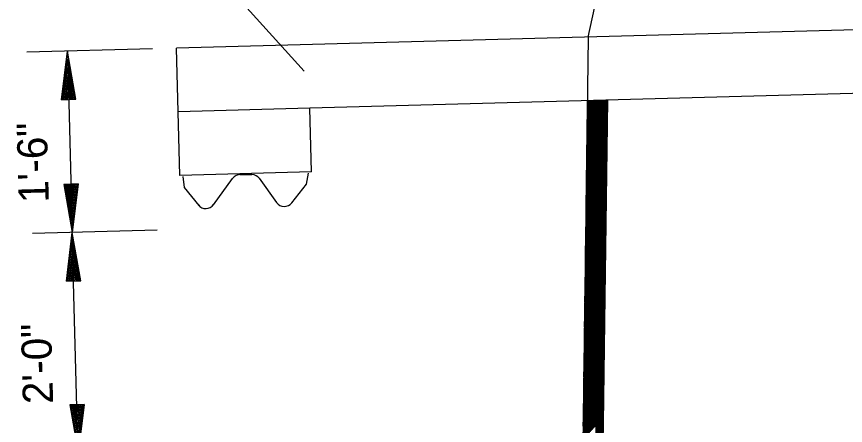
# Model space of a CAD drawing. Extents: x 1926836 to 1933254, y 596317 to 604524.
# Drawn here: x 1932897.2 to 1933061.7, y 601366.8 to 601447.9 of the extents above; entities that cross this region are included whole.
import ezdxf

# ---------------------------------------------------------------- set-up
doc = ezdxf.new("R2010")
doc.units = 0
doc.layers.add('Default', color=7, linetype='Continuous')

msp = doc.modelspace()

# ---------------------------------------------------------------- linework, layer by layer
at = {"layer": 'Default'}
for p, q in [((1933010.64, 601443.83), (1933054.39, 601641.34)), ((1932954.31, 601437.08), (1932933.09, 601460.52)), ((1933010.64, 601443.83), (1933007.53, 601207.41)), ((1932924.17, 601441.51), (1932899.27, 601440.84)), ((1932906.12, 601431.43), (1932907.3, 601441.06)), ((1932907.3, 601441.06), (1932908.27, 601405.07)), ((1932909, 601431.5), (1932907.3, 601441.06)), ((1932929.26, 601429.05), (1932928.92, 601441.64)), ((1932906.36, 601431.43), (1932907.35, 601439.48)), ((1932908.76, 601431.5), (1932907.35, 601439.48)), ((1932906.6, 601431.44), (1932907.39, 601437.82)), ((1932908.5, 601431.49), (1932907.39, 601437.82)), ((1932906.84, 601431.44), (1932907.43, 601436.21)), ((1932908.26, 601431.48), (1932907.43, 601436.21)), ((1932907.08, 601431.45), (1932907.48, 601434.58)), ((1932908.02, 601431.48), (1932907.48, 601434.58)), ((1932907.32, 601431.46), (1932907.52, 601433)), ((1932907.78, 601431.47), (1932907.52, 601433)), ((1933108.36, 601433.85), (1932955.39, 601429.75)), ((1932906.12, 601431.43), (1932909, 601431.5)), ((1933010.47, 601431.23), (1933012.2, 601366.88)), ((1933010.52, 601431.23), (1933012.25, 601366.94)), ((1933010.57, 601431.23), (1933012.29, 601366.99)), ((1933010.62, 601431.23), (1933012.34, 601367.04)), ((1933010.67, 601431.23), (1933012.39, 601367.09)), ((1933010.72, 601431.23), (1933012.44, 601367.14)), ((1933010.77, 601431.23), (1933012.49, 601367.2)), ((1933010.82, 601431.23), (1933012.54, 601367.25)), ((1933010.87, 601431.24), (1933012.59, 601367.3)), ((1933010.92, 601431.24), (1933012.63, 601367.35)), ((1933010.97, 601431.24), (1933012.68, 601367.41)), ((1933011.02, 601431.24), (1933012.73, 601367.46)), ((1933011.07, 601431.24), (1933012.78, 601367.51)), ((1933011.12, 601431.24), (1933012.83, 601367.56)), ((1933011.17, 601431.24), (1933012.88, 601367.62)), ((1933011.22, 601431.25), (1933012.93, 601367.67)), ((1933011.27, 601431.25), (1933012.98, 601367.72)), ((1933011.32, 601431.25), (1933013.02, 601367.77)), ((1933011.37, 601431.25), (1933013.07, 601367.83)), ((1933011.42, 601431.25), (1933013.12, 601367.88)), ((1933011.47, 601431.25), (1933013.17, 601367.93)), ((1933011.52, 601431.25), (1933013.22, 601367.98)), ((1933014.48, 601431.33), (1933011.54, 601207.36)), ((1933011.57, 601431.25), (1933013.27, 601368.04)), ((1933011.62, 601431.26), (1933013.32, 601368.09)), ((1933011.67, 601431.26), (1933013.36, 601368.14)), ((1933011.72, 601431.26), (1933013.41, 601368.19)), ((1933011.77, 601431.26), (1933013.46, 601368.24)), ((1933011.82, 601431.26), (1933013.51, 601368.3)), ((1933011.87, 601431.26), (1933013.56, 601368.35)), ((1933011.92, 601431.26), (1933013.61, 601368.4)), ((1933011.97, 601431.27), (1933013.65, 601368.55)), ((1933012.02, 601431.27), (1933013.67, 601369.8)), ((1933012.07, 601431.27), (1933013.69, 601371.05)), ((1933012.12, 601431.27), (1933013.7, 601372.3)), ((1933012.17, 601431.27), (1933013.72, 601373.56)), ((1933012.22, 601431.27), (1933013.74, 601374.81)), ((1933012.27, 601431.27), (1933013.75, 601376.06)), ((1933012.32, 601431.27), (1933013.77, 601377.31)), ((1933012.37, 601431.28), (1933013.78, 601378.56)), ((1933012.42, 601431.28), (1933013.8, 601379.81)), ((1933012.47, 601431.28), (1933013.82, 601381.06)), ((1933012.52, 601431.28), (1933013.83, 601382.31)), ((1933012.57, 601431.28), (1933013.85, 601383.56)), ((1933012.62, 601431.28), (1933013.87, 601384.82)), ((1933012.67, 601431.28), (1933013.88, 601386.07)), ((1933012.72, 601431.29), (1933013.9, 601387.32)), ((1933012.77, 601431.29), (1933013.92, 601388.57)), ((1933012.82, 601431.29), (1933013.93, 601389.82)), ((1933012.87, 601431.29), (1933013.95, 601391.07)), ((1933012.92, 601431.29), (1933013.97, 601392.32)), ((1933012.97, 601431.29), (1933013.98, 601393.57)), ((1933013.02, 601431.29), (1933014, 601394.82)), ((1933013.07, 601431.29), (1933014.01, 601396.07)), ((1933013.12, 601431.3), (1933014.03, 601397.33)), ((1933013.17, 601431.3), (1933014.05, 601398.58)), ((1933013.22, 601431.3), (1933014.06, 601399.83)), ((1933013.27, 601431.3), (1933014.08, 601401.08)), ((1933013.32, 601431.3), (1933014.1, 601402.33)), ((1933013.37, 601431.3), (1933014.11, 601403.58)), ((1933013.42, 601431.3), (1933014.13, 601404.83)), ((1933013.47, 601431.31), (1933014.15, 601406.08)), ((1933013.52, 601431.31), (1933014.16, 601407.33)), ((1933013.57, 601431.31), (1933014.18, 601408.59)), ((1933013.62, 601431.31), (1933014.2, 601409.84)), ((1933013.67, 601431.31), (1933014.21, 601411.09)), ((1933013.72, 601431.31), (1933014.23, 601412.34)), ((1933013.77, 601431.31), (1933014.24, 601413.59)), ((1933013.82, 601431.31), (1933014.26, 601414.84)), ((1933013.87, 601431.32), (1933014.28, 601416.09)), ((1933013.92, 601431.32), (1933014.29, 601417.34)), ((1933013.97, 601431.32), (1933014.31, 601418.59)), ((1933014.02, 601431.32), (1933014.33, 601419.84)), ((1933014.07, 601431.32), (1933014.34, 601421.1)), ((1933014.12, 601431.32), (1933014.36, 601422.35)), ((1933014.17, 601431.32), (1933014.38, 601423.6)), ((1933014.22, 601431.33), (1933014.39, 601424.85)), ((1933014.27, 601431.33), (1933014.41, 601426.1)), ((1933014.32, 601431.33), (1933014.43, 601427.35)), ((1933014.37, 601431.33), (1933014.44, 601428.6)), ((1933014.42, 601431.33), (1933014.46, 601429.85)), ((1933014.47, 601431.33), (1933014.47, 601431.1)), ((1932955.39, 601429.75), (1932929.26, 601429.05)), ((1932955.72, 601417.1), (1932955.39, 601429.75)), ((1933010.45, 601429.99), (1933012.15, 601366.83)), ((1932929.6, 601416.4), (1932929.26, 601429.05)), ((1933010.44, 601428.74), (1933012.1, 601366.78)), ((1933010.4, 601426.23), (1933012, 601366.67)), ((1933010.42, 601427.48), (1933012.05, 601366.73)), ((1933010.39, 601424.98), (1933011.95, 601366.62)), ((1933010.37, 601423.73), (1933011.91, 601366.57)), ((1933010.34, 601421.23), (1933011.81, 601366.46)), ((1933010.35, 601422.48), (1933011.86, 601366.52)), ((1933010.32, 601419.98), (1933011.76, 601366.41)), ((1933010.31, 601418.73), (1933011.71, 601366.36)), ((1932955.72, 601417.1), (1932929.6, 601416.4)), ((1932930.18, 601416.2), (1932930.5, 601414.02)), ((1932941.55, 601416.6), (1932943.9, 601416.57)), ((1932954.78, 601414.68), (1932955.13, 601416.85)), ((1933010.27, 601416.22), (1933011.61, 601366.25)), ((1933010.29, 601417.48), (1933011.66, 601366.31)), ((1932909.45, 601414.71), (1932906.57, 601414.63)), ((1932906.57, 601414.63), (1932908.27, 601405.07)), ((1932906.81, 601414.64), (1932908.23, 601406.68)), ((1932907.05, 601414.64), (1932908.18, 601408.34)), ((1932907.29, 601414.65), (1932908.14, 601409.92)), ((1932907.53, 601414.66), (1932908.1, 601411.55)), ((1932907.77, 601414.66), (1932908.05, 601413.16)), ((1932908.23, 601414.68), (1932908.05, 601413.16)), ((1932908.47, 601414.68), (1932908.1, 601411.55)), ((1932908.71, 601414.69), (1932908.14, 601409.92)), ((1932908.95, 601414.69), (1932908.18, 601408.34)), ((1932909.21, 601414.7), (1932908.23, 601406.68)), ((1932909.45, 601414.71), (1932908.27, 601405.07)), ((1932936.31, 601410.6), (1932940.08, 601415.79)), ((1932945.36, 601415.84), (1932948.8, 601411.04)), ((1932951.83, 601410.97), (1932954.78, 601414.68)), ((1933010.26, 601414.97), (1933011.57, 601366.2)), ((1932930.5, 601414.02), (1932933.38, 601410.43)), ((1933010.24, 601413.72), (1933011.52, 601366.15)), ((1933010.21, 601411.22), (1933011.42, 601366.04)), ((1933010.22, 601412.47), (1933011.47, 601366.1)), ((1933010.19, 601409.97), (1933011.37, 601365.99)), ((1933010.17, 601408.72), (1933011.32, 601365.94)), ((1933010.14, 601406.22), (1933011.23, 601365.83)), ((1933010.16, 601407.47), (1933011.27, 601365.89)), ((1932925.14, 601405.53), (1932900.35, 601404.86)), ((1932907.09, 601395.44), (1932908.27, 601405.07)), ((1932909.44, 601361.36), (1932908.27, 601405.07)), ((1932909.97, 601395.52), (1932908.27, 601405.07)), ((1933010.12, 601404.97), (1933011.18, 601365.78)), ((1932907.33, 601395.44), (1932908.31, 601403.47)), ((1932909.73, 601395.51), (1932908.31, 601403.47)), ((1933010.11, 601403.71), (1933011.13, 601365.73)), ((1932907.57, 601395.45), (1932908.36, 601401.81)), ((1932909.49, 601395.5), (1932908.36, 601401.81)), ((1933010.08, 601401.21), (1933011.03, 601365.63)), ((1933010.09, 601402.46), (1933011.08, 601365.68)), ((1932907.81, 601395.46), (1932908.4, 601400.23)), ((1932909.25, 601395.5), (1932908.4, 601400.23)), ((1933010.06, 601399.96), (1933010.98, 601365.57)), ((1932908.07, 601395.46), (1932908.44, 601398.6)), ((1932909.01, 601395.49), (1932908.44, 601398.6)), ((1933010.04, 601398.71), (1933010.93, 601365.52)), ((1932908.31, 601395.47), (1932908.49, 601396.99)), ((1932908.74, 601395.48), (1932908.49, 601396.99)), ((1933010.03, 601397.46), (1933010.88, 601365.47)), ((1932907.09, 601395.44), (1932909.97, 601395.52)), ((1933009.99, 601394.96), (1933010.79, 601365.36)), ((1933010.01, 601396.21), (1933010.84, 601365.42)), ((1933009.98, 601393.71), (1933010.74, 601365.31)), ((1933009.96, 601392.45), (1933010.69, 601365.26)), ((1933009.93, 601389.95), (1933010.59, 601365.15)), ((1933009.94, 601391.2), (1933010.64, 601365.21)), ((1933009.91, 601388.7), (1933010.54, 601365.1)), ((1933009.89, 601387.45), (1933010.5, 601365.05)), ((1933009.86, 601384.95), (1933010.4, 601364.94)), ((1933009.88, 601386.2), (1933010.45, 601365)), ((1933009.85, 601383.7), (1933010.35, 601364.89)), ((1933009.83, 601382.45), (1933010.3, 601364.84)), ((1933009.8, 601379.94), (1933010.2, 601364.73)), ((1933009.81, 601381.2), (1933010.25, 601364.79)), ((1933009.78, 601378.69), (1933010.16, 601364.68)), ((1933009.76, 601377.44), (1933010.11, 601364.63)), ((1933009.73, 601374.94), (1933010.01, 601364.53)), ((1933009.75, 601376.19), (1933010.06, 601364.58)), ((1933009.71, 601373.69), (1933009.96, 601364.47)), ((1933009.7, 601372.44), (1933009.91, 601364.42)), ((1932910.63, 601371), (1932907.75, 601370.92)), ((1932907.75, 601370.92), (1932909.44, 601361.36)), ((1932907.99, 601370.93), (1932909.4, 601362.97)), ((1932908.23, 601370.93), (1932909.36, 601364.62)), ((1932908.47, 601370.94), (1932909.31, 601366.21)), ((1932908.71, 601370.94), (1932909.27, 601367.84)), ((1932908.97, 601370.95), (1932909.23, 601369.45)), ((1932909.4, 601370.96), (1932909.23, 601369.45)), ((1932909.64, 601370.97), (1932909.27, 601367.84)), ((1932909.91, 601370.98), (1932909.31, 601366.21)), ((1932910.15, 601370.98), (1932909.36, 601364.62)), ((1932910.39, 601370.99), (1932909.4, 601362.97)), ((1932910.63, 601371), (1932909.44, 601361.36)), ((1933009.66, 601369.94), (1933009.82, 601364.32)), ((1933009.68, 601371.19), (1933009.86, 601364.37)), ((1933009.65, 601368.68), (1933009.77, 601364.26)), ((1933013.63, 601367.09), (1933013.6, 601368.29)), ((1933013.64, 601367.69), (1933013.63, 601368.31)), ((1933013.65, 601368.29), (1933013.65, 601368.33)), ((1933009.63, 601367.43), (1933009.72, 601364.21)), ((1933013.17, 601331.66), (1933012.22, 601366.83)), ((1933013.18, 601332.26), (1933012.25, 601366.86)), ((1933013.18, 601332.86), (1933012.27, 601366.88)), ((1933013.19, 601333.46), (1933012.29, 601366.91)), ((1933013.2, 601334.06), (1933012.32, 601366.93)), ((1933013.21, 601334.66), (1933012.34, 601366.96)), ((1933013.22, 601335.26), (1933012.36, 601366.98)), ((1933013.22, 601335.86), (1933012.39, 601367)), ((1933013.23, 601336.47), (1933012.41, 601367.03)), ((1933013.24, 601337.07), (1933012.43, 601367.05)), ((1933013.25, 601337.67), (1933012.46, 601367.08)), ((1933013.26, 601338.27), (1933012.48, 601367.1)), ((1933013.26, 601338.87), (1933012.5, 601367.13)), ((1933013.27, 601339.47), (1933012.53, 601367.15)), ((1933013.28, 601340.07), (1933012.55, 601367.18)), ((1933013.29, 601340.67), (1933012.57, 601367.2)), ((1933013.29, 601341.27), (1933012.6, 601367.23)), ((1933013.3, 601341.87), (1933012.62, 601367.25)), ((1933013.31, 601342.47), (1933012.64, 601367.28)), ((1933013.32, 601343.07), (1933012.67, 601367.3)), ((1933013.33, 601343.67), (1933012.69, 601367.32)), ((1933013.33, 601344.27), (1933012.71, 601367.35)), ((1933013.34, 601344.87), (1933012.74, 601367.37)), ((1933013.35, 601345.47), (1933012.76, 601367.4)), ((1933013.36, 601346.07), (1933012.78, 601367.42)), ((1933013.37, 601346.67), (1933012.81, 601367.45)), ((1933013.37, 601347.27), (1933012.83, 601367.47)), ((1933013.38, 601347.88), (1933012.85, 601367.5)), ((1933013.39, 601348.48), (1933012.88, 601367.52)), ((1933013.4, 601349.08), (1933012.9, 601367.55)), ((1933013.41, 601349.68), (1933012.92, 601367.57)), ((1933013.41, 601350.28), (1933012.95, 601367.6)), ((1933013.42, 601350.88), (1933012.97, 601367.62)), ((1933013.43, 601351.48), (1933012.99, 601367.64)), ((1933013.44, 601352.08), (1933013.02, 601367.67)), ((1933013.44, 601352.68), (1933013.04, 601367.69)), ((1933013.45, 601353.28), (1933013.06, 601367.72)), ((1933013.46, 601353.88), (1933013.09, 601367.74)), ((1933013.47, 601354.48), (1933013.11, 601367.77)), ((1933013.48, 601355.08), (1933013.13, 601367.79)), ((1933013.48, 601355.68), (1933013.16, 601367.82)), ((1933013.49, 601356.28), (1933013.18, 601367.84)), ((1933013.5, 601356.88), (1933013.2, 601367.87)), ((1933013.51, 601357.48), (1933013.23, 601367.89)), ((1933013.52, 601358.08), (1933013.25, 601367.92)), ((1933013.52, 601358.68), (1933013.28, 601367.94)), ((1933013.53, 601359.28), (1933013.3, 601367.97)), ((1933013.54, 601359.88), (1933013.32, 601367.99)), ((1933013.55, 601360.48), (1933013.35, 601368.01)), ((1933013.56, 601361.09), (1933013.37, 601368.04)), ((1933013.56, 601361.69), (1933013.39, 601368.06)), ((1933013.57, 601362.29), (1933013.42, 601368.09)), ((1933013.58, 601362.89), (1933013.44, 601368.11)), ((1933013.59, 601363.49), (1933013.46, 601368.14)), ((1933013.59, 601364.09), (1933013.49, 601368.16)), ((1933013.6, 601364.69), (1933013.51, 601368.19)), ((1933013.61, 601365.29), (1933013.53, 601368.21)), ((1933013.62, 601365.89), (1933013.56, 601368.24)), ((1933013.63, 601366.49), (1933013.58, 601368.26))]:
    msp.add_line(p, q, dxfattribs=at)
msp.add_lwpolyline([(1933108.36, 601433.85), (1933108.02, 601446.45), (1932928.92, 601441.64)], dxfattribs=at)
for centre, start, end in [((1932941.63, 601414.7), 89.1517, 143.9947), ((1932943.87, 601414.67), 35.653, 89.1961), ((1932934.77, 601411.73), 218.6962, 323.9765), ((1932950.35, 601412.15), 215.6908, 321.5912)]:
    msp.add_arc(centre, 1.9, start, end, dxfattribs=at)

# ---------------------------------------------------------------- texts
for s, p in [('1\'-6"', (1932903.63, 601411.03)), ('2\'-0"', (1932904.48, 601371.15))]:
    msp.add_text(s, height=6, rotation=91.5377, dxfattribs=at).set_placement(p)

doc.saveas('drawing.dxf')
